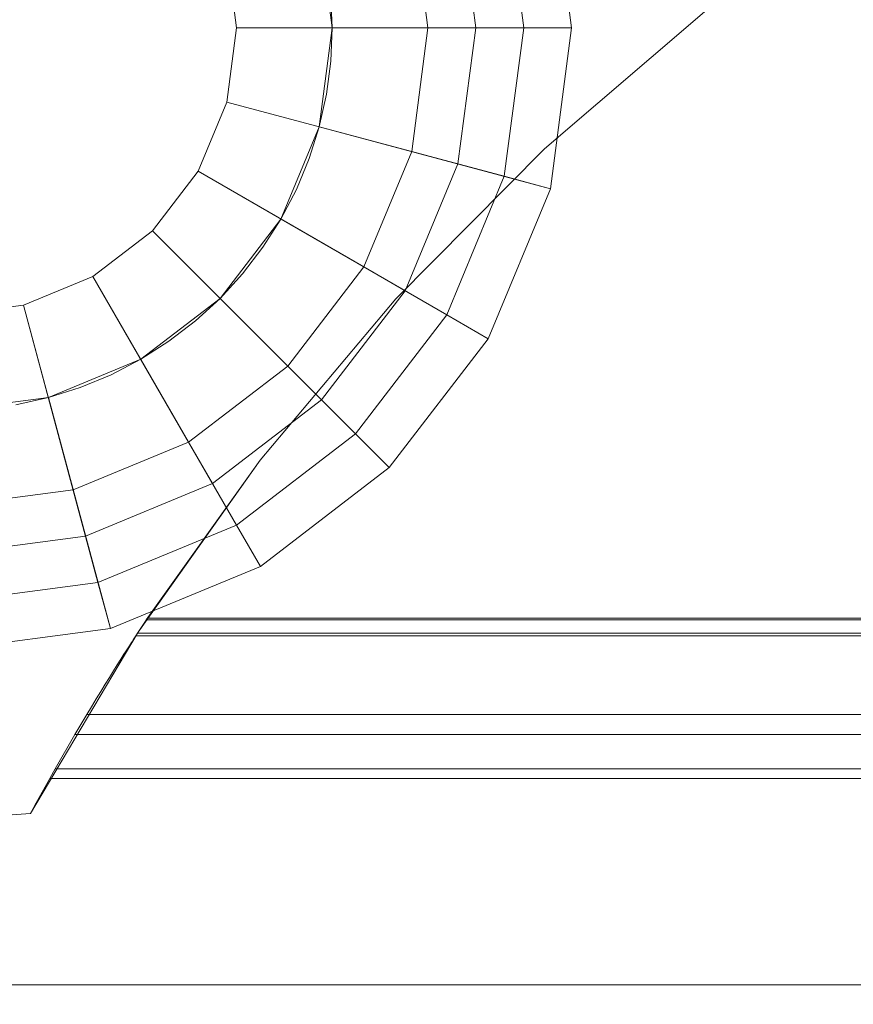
# Model space of a CAD drawing. Header units: inches. Extents: x -412 to -304, y -62 to 18.
# Tile 287 of 656: x -359.756 to -359.414, y -29.566 to -29.161. Entities that reach past the tile are written whole.
import ezdxf

# ---------------------------------------------------------------- set-up
doc = ezdxf.new("R2010")
doc.units = ezdxf.units.IN
doc.header["$LTSCALE"] = 32
doc.header["$MEASUREMENT"] = 0
doc.linetypes.add('Dash Style-1', pattern=[0.083328, 0.041656, -0.041672])
for name, color, linetype, lineweight in [('Black', 7, 'Continuous', 18), ('DashLineFill', 7, 'Dash Style-1', 13), ('Drawing', 7, 'Continuous', 18), ('Metal_HtAdjMech', 7, 'Continuous', 18), ('None', 7, 'Continuous', 18), ('SolidLine', 7, 'Continuous', 15), ('Wood_1-H', 7, 'Continuous', 13)]:
    doc.layers.add(name, color=color, linetype=linetype, lineweight=lineweight)

# ---------------------------------------------------------------- blocks, each defined once
blk = doc.blocks.new('Group-20')
at = {"layer": 'Black'}
for points in [[(-34.54794, 16.53613, 28.9791), (34.54794, 16.53613, 28.9791), (34.54794, -16.53613, 28.9791), (-34.54794, -16.53613, 28.9791)], [(-34.54794, 16.53613, 27.70079), (34.54794, 16.53613, 27.70079), (34.54794, -16.53613, 27.70079), (-34.54794, -16.53613, 27.70079)]]:
    blk.add_3dface(points, dxfattribs=at)
at = {"layer": 'Wood_1-H'}
for points in [[(-35.96494, 17.95313, 28.99879), (35.96494, 17.95313, 28.99879), (35.96494, -17.95313, 28.99879), (-35.96494, -17.95313, 28.99879)], [(-35.96494, 17.95313, 28.9791), (35.96494, 17.95313, 28.9791), (35.96494, -17.95313, 28.9791), (-35.96494, -17.95313, 28.9791)]]:
    blk.add_3dface(points, dxfattribs=at)
blk = doc.blocks.new('MpHtAdjTrough-1095 (3D)')
at = {"layer": 'Black'}
for points in [[(-17.3622, -4.05467, -1.5537), (17.3622, -4.05467, -1.5537), (17.3622, 2.5995, -3.97562), (-17.3622, 2.5995, -3.97562)], [(-17.3622, 2.59168, -4.03646), (17.3622, 2.59168, -4.03646), (17.3622, -4.07513, -1.60994), (-17.3622, -4.07513, -1.60994)]]:
    blk.add_3dface(points, dxfattribs=at)
blk = doc.blocks.new('MPHtAdj-PowerUnit (3D)')
at = {"layer": 'Metal_HtAdjMech'}
for points, invisible_edges in [([(-17.48422, 1.77418, -1.57593), (-17.48422, -1.84486, -1.57593), (-17.50736, -1.81215, -1.54844), (-17.50736, 1.74147, -1.54844)], 5), ([(-17.50736, 1.74147, -1.54844), (-17.50736, -1.81215, -1.54844), (-17.52814, -1.78278, -1.51913), (-17.52814, 1.71209, -1.51913)], 5), ([(-17.53761, 1.69871, -1.50386), (-17.52814, 1.71209, -1.51913), (-17.52814, -1.78278, -1.51913)], 10), ([(-17.53761, -1.7694, -1.50386), (-17.54643, -1.75694, -1.4882), (-17.54643, 1.68624, -1.4882), (-17.53761, 1.69871, -1.50386)], 10), ([(-17.53761, 1.69871, -1.50386), (-17.52814, -1.78278, -1.51913), (-17.53761, -1.7694, -1.50386)], 9), ([(-17.55388, 1.6757, -1.47365), (-17.54643, 1.68624, -1.4882), (-17.54643, -1.75694, -1.4882)], 10), ([(-17.56078, 1.66595, -1.45882), (-17.55388, 1.6757, -1.47365), (-17.55388, -1.7464, -1.47365)], 10), ([(-17.55388, 1.6757, -1.47365), (-17.54643, -1.75694, -1.4882), (-17.55388, -1.7464, -1.47365)], 9), ([(-17.56203, 1.66255, -1.45584), (-17.56078, 1.66595, -1.45882), (-17.55388, -1.7464, -1.47365)], 10), ([(-17.575, 1.55613, -1.42233), (-17.56203, 1.66255, -1.45584), (-17.57063, -1.67923, -1.43465)], 11), ([(-17.57063, -1.67923, -1.43465), (-17.56203, 1.66255, -1.45584), (-17.56203, -1.73323, -1.45584)], 11), ([(-17.55388, -1.7464, -1.47365), (-17.56203, -1.73323, -1.45584), (-17.56203, 1.66255, -1.45584)], 11), ([(-17.5851, 1.42799, -1.38784), (-17.575, 1.55613, -1.42233), (-17.5804, -1.67389, -1.40522)], 10), ([(-17.575, 1.55613, -1.42233), (-17.575, -1.67686, -1.42233), (-17.5804, -1.67389, -1.40522)], 9), ([(-17.57063, -1.67923, -1.43465), (-17.575, -1.67686, -1.42233), (-17.575, 1.55613, -1.42233)], 10), ([(-17.5804, -1.67389, -1.40522), (-17.5851, -1.67128, -1.38784), (-17.5851, 1.42799, -1.38784)], 8), ([(-17.58931, 1.37456, -1.36215), (-17.5891, 1.37713, -1.36231), (-17.5891, -1.66902, -1.36231)], 8), ([(-17.5891, -1.66902, -1.36231), (-17.60313, -1.66095, -1.3508), (-17.60313, 1.36135, -1.3508), (-17.58931, 1.37456, -1.36215)], 8), ([(-17.61461, -1.65412, -1.3488), (-17.61461, 1.35037, -1.3488), (-17.61137, 1.35348, -1.34951), (-17.61137, -1.65607, -1.34951)], 1), ([(-17.61779, -1.6522, -1.34781), (-17.61779, 1.34734, -1.34781), (-17.61461, 1.35037, -1.3488), (-17.61461, -1.65412, -1.3488)], 5), ([(-17.62087, -1.65032, -1.34656), (-17.62087, 1.3444, -1.34656), (-17.61779, 1.34734, -1.34781), (-17.61779, -1.6522, -1.34781)], 5), ([(-17.62383, 1.34157, -1.34505), (-17.62087, 1.3444, -1.34656), (-17.62087, -1.65032, -1.34656), (-17.62376, 0.16073, -1.34509)], 14), ([(-17.62665, 0.15894, -1.3433), (-17.62665, -1.64676, -1.3433), (-17.62932, -1.6451, -1.34131), (-17.62932, 0.15728, -1.34131)], 5), ([(-17.62383, 0.16069, -1.34505), (-17.62383, -1.6485, -1.34505), (-17.62665, -1.64676, -1.3433), (-17.62665, 0.15894, -1.3433)], 5), ([(-17.62376, 0.16073, -1.34509), (-17.62087, -1.65032, -1.34656), (-17.62383, -1.6485, -1.34505)], 9), ([(-17.62383, -1.6485, -1.34505), (-17.62383, 0.16069, -1.34505), (-17.62376, 0.16073, -1.34509)], 9), ([(-17.6341, 0.15428, -1.3367), (-17.6341, -1.64209, -1.3367), (-17.63617, -1.64077, -1.33411), (-17.63617, 0.15296, -1.33411)], 5), ([(-17.63181, 0.15572, -1.33911), (-17.63181, -1.64354, -1.33911), (-17.6341, -1.64209, -1.3367), (-17.6341, 0.15428, -1.3367)], 5), ([(-17.62932, 0.15728, -1.34131), (-17.62932, -1.6451, -1.34131), (-17.63181, -1.64354, -1.33911), (-17.63181, 0.15572, -1.33911)], 5), ([(-17.64157, 0.14951, -1.32385), (-17.64099, 0.14988, -1.3254), (-17.64099, -1.63769, -1.3254)], 10), ([(-17.64034, -1.63811, -1.32694), (-17.64099, 0.14988, -1.3254), (-17.64034, 0.1503, -1.32694)], 9), ([(-17.64034, -1.63811, -1.32694), (-17.64099, -1.63769, -1.3254), (-17.64099, 0.14988, -1.3254)], 10), ([(-17.64034, 0.1503, -1.32694), (-17.63963, 0.15075, -1.32844), (-17.63963, -1.63856, -1.32844)], 10), ([(-17.64034, 0.1503, -1.32694), (-17.63963, -1.63856, -1.32844), (-17.64034, -1.63811, -1.32694)], 9), ([(-17.63886, -1.63906, -1.32991), (-17.63963, 0.15075, -1.32844), (-17.63886, 0.15125, -1.32991)], 9), ([(-17.63886, -1.63906, -1.32991), (-17.63963, -1.63856, -1.32844), (-17.63963, 0.15075, -1.32844)], 10), ([(-17.63886, 0.15125, -1.32991), (-17.63802, 0.15178, -1.33135), (-17.63802, -1.63959, -1.33135)], 10), ([(-17.63886, 0.15125, -1.32991), (-17.63802, -1.63959, -1.33135), (-17.63886, -1.63906, -1.32991)], 9), ([(-17.63712, -1.64017, -1.33275), (-17.63802, 0.15178, -1.33135), (-17.63713, 0.15235, -1.33275)], 9), ([(-17.63712, -1.64017, -1.33275), (-17.63802, -1.63959, -1.33135), (-17.63802, 0.15178, -1.33135)], 10), ([(-17.63713, 0.15235, -1.33275), (-17.63617, 0.15296, -1.33411), (-17.63617, -1.64077, -1.33411)], 10), ([(-17.63713, 0.15235, -1.33275), (-17.63617, -1.64077, -1.33411), (-17.63712, -1.64017, -1.33275)], 9), ([(-17.64523, -1.63495, -1.20866), (-17.65101, -1.63116, -1.20866), (-17.65101, 0.14335, -1.20866), (-17.64479, 0.14742, -1.20866)], 8), ([(-17.64479, 0.14742, -1.20866), (-17.64479, -1.63523, -1.20866), (-17.64523, -1.63495, -1.20866)], 8), ([(-17.64363, -1.63599, -1.31412), (-17.64373, 0.14811, -1.31245), (-17.64363, 0.14818, -1.31412)], 9), ([(-17.64363, -1.63599, -1.31412), (-17.64373, -1.63593, -1.31245), (-17.64373, 0.14811, -1.31245)], 8), ([(-17.64363, 0.14818, -1.31412), (-17.64346, 0.14829, -1.31577), (-17.64346, -1.6361, -1.31577)], 10), ([(-17.64363, 0.14818, -1.31412), (-17.64346, -1.6361, -1.31577), (-17.64363, -1.63599, -1.31412)], 9), ([(-17.64322, -1.63625, -1.31741), (-17.64346, 0.14829, -1.31577), (-17.64322, 0.14844, -1.31742)], 9), ([(-17.64322, -1.63625, -1.31741), (-17.64346, -1.6361, -1.31577), (-17.64346, 0.14829, -1.31577)], 10), ([(-17.64322, 0.14844, -1.31742), (-17.64291, 0.14864, -1.31905), (-17.64291, -1.63645, -1.31905)], 10), ([(-17.64322, 0.14844, -1.31742), (-17.64291, -1.63645, -1.31905), (-17.64322, -1.63625, -1.31741)], 9), ([(-17.64253, -1.6367, -1.32067), (-17.64291, 0.14864, -1.31905), (-17.64253, 0.14888, -1.32066)], 9), ([(-17.64253, -1.6367, -1.32067), (-17.64291, -1.63645, -1.31905), (-17.64291, 0.14864, -1.31905)], 10), ([(-17.64253, 0.14888, -1.32066), (-17.64209, 0.14917, -1.32226), (-17.64209, -1.63699, -1.32226)], 10), ([(-17.64253, 0.14888, -1.32066), (-17.64209, -1.63699, -1.32226), (-17.64253, -1.6367, -1.32067)], 9), ([(-17.64157, -1.63732, -1.32385), (-17.64209, 0.14917, -1.32226), (-17.64157, 0.14951, -1.32385)], 9), ([(-17.64157, -1.63732, -1.32385), (-17.64209, -1.63699, -1.32226), (-17.64209, 0.14917, -1.32226)], 10), ([(-17.64157, 0.14951, -1.32385), (-17.64099, -1.63769, -1.3254), (-17.64157, -1.63732, -1.32385)], 9), ([(-17.65036, 0.14378, -0.38873), (-17.65036, -1.6316, -0.38873), (-17.80071, -0.88152, -0.36987), (-17.80071, -0.60593, -0.36987)], 10), ([(-8.13958, -0.22419, -0.15748), (-17.95135, -1.33174, -0.15748), (-17.90046, -1.402, -0.15748), (-17.84401, -1.46787, -0.15748)], 9), ([(-8.13958, -0.22419, -0.15748), (-17.84401, -1.46787, -0.15748), (-17.78237, -1.52892, -0.15748), (-17.71597, -1.58474, -0.15748)], 9), ([(-17.71597, -1.58474, -0.15748), (-17.64523, -1.63495, -0.15748), (-8.13958, -0.22419, -0.15748)], 10), ([(-17.64523, -1.63495, -0.15748), (-17.57063, -1.67923, -0.15748), (-8.13958, -0.22419, -0.15748)], 10), ([(-8.18665, -1.46268, -0.15748), (-8.13538, -1.41691, -0.15748), (-8.13958, -0.22419, -0.15748), (-17.57063, -1.67923, -0.15748)], 12), ([(-17.65036, -1.6316, -0.38873), (-17.81496, -0.93467, -0.36809), (-17.80071, -0.88152, -0.36987)], 9), ([(-17.85386, -0.97358, -0.3632), (-17.81496, -0.93467, -0.36809), (-17.65036, -1.6316, -0.38873)], 10), ([(-17.84401, -1.46787, -0.36444), (-17.90046, -1.402, -0.35736), (-17.90701, -0.98782, -0.35654), (-17.85386, -0.97358, -0.3632)], 10), ([(-17.85386, -0.97358, -0.3632), (-17.78237, -1.52892, -0.37217), (-17.84401, -1.46787, -0.36444)], 9), ([(-17.85386, -0.97358, -0.3632), (-17.71597, -1.58474, -0.3805), (-17.78237, -1.52892, -0.37217)], 9), ([(-17.85386, -0.97358, -0.3632), (-17.65036, -1.6316, -0.38873), (-17.71597, -1.58474, -0.3805)], 9), ([(-17.84401, -1.46787, -0.36444), (-17.84401, -1.46787, -0.15748), (-17.90046, -1.402, -0.15748), (-17.90046, -1.402, -0.35736)], 5), ([(-8.18665, -1.46268, -0.15748), (-17.57063, -1.67923, -0.15748), (-17.56788, -1.71726, -0.15748), (-17.56078, -1.73666, -0.15748)], 9), ([(-8.21386, -1.73658, -0.15748), (-8.20681, -1.71726, -0.15748), (-8.18665, -1.46268, -0.15748), (-17.56078, -1.73666, -0.15748)], 12), ([(-17.78237, -1.52892, -0.37217), (-17.78237, -1.52892, -0.15748), (-17.84401, -1.46787, -0.15748), (-17.84401, -1.46787, -0.36444)], 5), ([(-17.71597, -1.58474, -0.3805), (-17.71597, -1.58474, -0.15748), (-17.78237, -1.52892, -0.15748), (-17.78237, -1.52892, -0.37217)], 5), ([(-17.64523, -1.63495, -0.15748), (-17.71597, -1.58474, -0.15748), (-17.71597, -1.58474, -0.3805)], 10), ([(-17.71597, -1.58474, -0.3805), (-17.65036, -1.6316, -0.38873), (-17.64523, -1.63495, -0.15748)], 10), ([(-17.65036, -1.6316, -0.38873), (-17.65101, -1.63116, -1.20866), (-17.64523, -1.63495, -1.20866), (-17.64523, -1.63495, -0.15748)], 12), ([(-17.64523, -1.63495, -0.15748), (-17.64523, -1.63495, -1.20866), (-17.64479, -1.63523, -1.20866)], 9), ([(-17.64479, -1.63523, -1.20866), (-17.57063, -1.67923, -0.15748), (-17.64523, -1.63495, -0.15748)], 9), ([(-17.57063, -1.67923, -0.15748), (-17.64479, -1.63523, -1.20866), (-17.64373, -1.63593, -1.31245), (-17.64363, -1.63599, -1.31412)], 9), ([(-17.64363, -1.63599, -1.31412), (-17.64346, -1.6361, -1.31577), (-17.57063, -1.67923, -0.15748)], 10), ([(-17.64346, -1.6361, -1.31577), (-17.64322, -1.63625, -1.31741), (-17.57063, -1.67923, -0.15748)], 10), ([(-17.64322, -1.63625, -1.31741), (-17.64291, -1.63645, -1.31905), (-17.57063, -1.67923, -0.15748)], 10), ([(-17.64291, -1.63645, -1.31905), (-17.64253, -1.6367, -1.32067), (-17.57063, -1.67923, -0.15748)], 10), ([(-17.64253, -1.6367, -1.32067), (-17.64209, -1.63699, -1.32226), (-17.57063, -1.67923, -0.15748)], 10), ([(-17.64209, -1.63699, -1.32226), (-17.64157, -1.63732, -1.32385), (-17.57063, -1.67923, -0.15748)], 10), ([(-17.64157, -1.63732, -1.32385), (-17.64099, -1.63769, -1.3254), (-17.57063, -1.67923, -0.15748)], 10), ([(-17.64099, -1.63769, -1.3254), (-17.64034, -1.63811, -1.32694), (-17.57063, -1.67923, -0.15748)], 10), ([(-17.64034, -1.63811, -1.32694), (-17.63963, -1.63856, -1.32844), (-17.57063, -1.67923, -0.15748)], 10), ([(-17.63963, -1.63856, -1.32844), (-17.63886, -1.63906, -1.32991), (-17.57063, -1.67923, -0.15748)], 10), ([(-17.63886, -1.63906, -1.32991), (-17.63802, -1.63959, -1.33135), (-17.57063, -1.67923, -0.15748)], 10), ([(-17.63802, -1.63959, -1.33135), (-17.63712, -1.64017, -1.33275), (-17.57063, -1.67923, -0.15748)], 10), ([(-17.57063, -1.67923, -0.15748), (-17.63712, -1.64017, -1.33275), (-17.63617, -1.64077, -1.33411)], 9), ([(-17.57063, -1.67923, -0.15748), (-17.63617, -1.64077, -1.33411), (-17.6341, -1.64209, -1.3367), (-17.63181, -1.64354, -1.33911)], 9), ([(-17.63181, -1.64354, -1.33911), (-17.62932, -1.6451, -1.34131), (-17.57063, -1.67923, -0.15748)], 10), ([(-17.62932, -1.6451, -1.34131), (-17.62665, -1.64676, -1.3433), (-17.57063, -1.67923, -0.15748)], 10), ([(-17.62665, -1.64676, -1.3433), (-17.62383, -1.6485, -1.34505), (-17.57063, -1.67923, -0.15748)], 10), ([(-17.62383, -1.6485, -1.34505), (-17.62087, -1.65032, -1.34656), (-17.57063, -1.67923, -0.15748)], 10), ([(-17.62087, -1.65032, -1.34656), (-17.61779, -1.6522, -1.34781), (-17.57063, -1.67923, -0.15748)], 10), ([(-17.61779, -1.6522, -1.34781), (-17.61461, -1.65412, -1.3488), (-17.57063, -1.67923, -0.15748)], 10), ([(-17.61461, -1.65412, -1.3488), (-17.61137, -1.65607, -1.34951), (-17.57063, -1.67923, -0.15748)], 10), ([(-17.61137, -1.65607, -1.34951), (-17.60313, -1.66095, -1.3508), (-17.57063, -1.67923, -0.15748)], 10), ([(-17.60313, -1.66095, -1.3508), (-17.5891, -1.66902, -1.36231), (-17.57063, -1.67923, -0.15748)], 10), ([(-17.57063, -1.67923, -0.15748), (-17.5891, -1.66902, -1.36231), (-17.5851, -1.67128, -1.38784)], 9), ([(-17.5851, -1.67128, -1.38784), (-17.5804, -1.67389, -1.40522), (-17.57063, -1.67923, -0.15748)], 10), ([(-17.5804, -1.67389, -1.40522), (-17.575, -1.67686, -1.42233), (-17.57063, -1.67923, -0.15748)], 10), ([(-17.575, -1.67686, -1.42233), (-17.57063, -1.67923, -1.43465), (-17.57063, -1.67923, -0.15748)], 8), ([(-17.56203, -1.73323, -1.45584), (-17.56788, -1.71726, -1.44183), (-17.57063, -1.67923, -1.43465)], 8)]:
    blk.add_3dface(points, dxfattribs=dict(at, invisible_edges=invisible_edges))
for points in [[(-17.5891, 1.37713, -1.36231), (-17.5851, 1.42799, -1.38784), (-17.5851, -1.67128, -1.38784), (-17.5891, -1.66902, -1.36231)], [(-17.61137, 1.35348, -1.34951), (-17.60313, 1.36135, -1.3508), (-17.60313, -1.66095, -1.3508), (-17.61137, -1.65607, -1.34951)], [(-17.64373, -1.63593, -1.31245), (-17.64479, -1.63523, -1.20866), (-17.64479, 0.14742, -1.20866), (-17.64373, 0.14811, -1.31245)], [(-17.65101, -1.63116, -1.20866), (-17.65036, -1.6316, -0.38873), (-17.65036, 0.14378, -0.38873), (-17.65101, 0.14335, -1.20866)], [(-17.56788, -1.71726, -1.44183), (-17.56788, -1.71726, -0.15748), (-17.57063, -1.67923, -0.15748), (-17.57063, -1.67923, -1.43465)]]:
    blk.add_3dface(points, dxfattribs=at)
blk = doc.blocks.new('TEK04-FrameB (3D)')
at = {"layer": 'Black'}
for points in [[(19.10321, -0.95206, 11.61417), (19.09449, -0.88583, 11.61417), (19.19291, -0.88583, 11.61417), (19.19828, -0.92659, 11.61417)], [(19.10321, -0.95206, 11.67323), (19.09449, -0.88583, 11.67323), (19.09449, -0.88583, 11.61417), (19.10321, -0.95206, 11.61417)], [(19.12222, -0.94697, 11.69291), (19.11417, -0.88583, 11.69291), (19.09449, -0.88583, 11.67323), (19.10321, -0.95206, 11.67323)], [(19.23631, -0.9164, 11.69291), (19.23228, -0.88583, 11.69291), (19.11417, -0.88583, 11.69291), (19.12222, -0.94697, 11.69291)], [(19.14124, -0.94187, 11.47638), (19.13386, -0.88583, 11.47638), (19.15354, -0.88583, 11.45669), (19.16025, -0.93678, 11.45669)], [(19.14124, -0.94187, 11.53543), (19.13386, -0.88583, 11.53543), (19.13386, -0.88583, 11.47638), (19.14124, -0.94187, 11.47638)], [(19.19828, -0.92659, 11.53543), (19.19291, -0.88583, 11.53543), (19.13386, -0.88583, 11.53543), (19.14124, -0.94187, 11.53543)], [(19.16025, -0.93678, 11.45669), (19.15354, -0.88583, 11.45669), (19.23228, -0.88583, 11.45669), (19.23631, -0.9164, 11.45669)], [(19.19828, -0.92659, 11.61417), (19.19291, -0.88583, 11.61417), (19.19291, -0.88583, 11.53543), (19.19828, -0.92659, 11.53543)], [(19.23631, -0.9164, 11.45669), (19.23228, -0.88583, 11.45669), (19.23228, -0.88583, 11.69291), (19.23631, -0.9164, 11.69291)], [(19.24811, -0.94488, 11.69291), (19.23631, -0.9164, 11.69291), (19.12222, -0.94697, 11.69291), (19.14582, -1.00394, 11.69291)], [(19.17992, -0.98425, 11.45669), (19.16025, -0.93678, 11.45669), (19.23631, -0.9164, 11.45669), (19.24811, -0.94488, 11.45669)], [(19.24811, -0.94488, 11.45669), (19.23631, -0.9164, 11.45669), (19.23631, -0.9164, 11.69291), (19.24811, -0.94488, 11.69291)], [(19.12877, -1.01378, 11.61417), (19.10321, -0.95206, 11.61417), (19.19828, -0.92659, 11.61417), (19.21401, -0.96457, 11.61417)], [(19.21401, -0.96457, 11.53543), (19.19828, -0.92659, 11.53543), (19.14124, -0.94187, 11.53543), (19.16287, -0.99409, 11.53543)], [(19.21401, -0.96457, 11.61417), (19.19828, -0.92659, 11.61417), (19.19828, -0.92659, 11.53543), (19.21401, -0.96457, 11.53543)], [(19.16287, -0.99409, 11.47638), (19.14124, -0.94187, 11.47638), (19.16025, -0.93678, 11.45669), (19.17992, -0.98425, 11.45669)], [(19.16287, -0.99409, 11.53543), (19.14124, -0.94187, 11.53543), (19.14124, -0.94187, 11.47638), (19.16287, -0.99409, 11.47638)], [(19.14582, -1.00394, 11.69291), (19.12222, -0.94697, 11.69291), (19.10321, -0.95206, 11.67323), (19.12877, -1.01378, 11.67323)], [(19.26688, -0.96934, 11.69291), (19.24811, -0.94488, 11.69291), (19.14582, -1.00394, 11.69291), (19.18336, -1.05286, 11.69291)], [(19.2112, -1.02502, 11.45669), (19.17992, -0.98425, 11.45669), (19.24811, -0.94488, 11.45669), (19.26688, -0.96934, 11.45669)], [(19.26688, -0.96934, 11.45669), (19.24811, -0.94488, 11.45669), (19.24811, -0.94488, 11.69291), (19.26688, -0.96934, 11.69291)], [(19.12877, -1.01378, 11.67323), (19.10321, -0.95206, 11.67323), (19.10321, -0.95206, 11.61417), (19.12877, -1.01378, 11.61417)], [(19.16944, -1.06678, 11.61417), (19.12877, -1.01378, 11.61417), (19.21401, -0.96457, 11.61417), (19.23904, -0.99718, 11.61417)], [(19.23904, -0.99718, 11.53543), (19.21401, -0.96457, 11.53543), (19.16287, -0.99409, 11.53543), (19.19728, -1.03894, 11.53543)], [(19.23904, -0.99718, 11.61417), (19.21401, -0.96457, 11.61417), (19.21401, -0.96457, 11.53543), (19.23904, -0.99718, 11.53543)], [(19.29134, -0.98811, 11.69291), (19.26688, -0.96934, 11.69291), (19.18336, -1.05286, 11.69291), (19.23228, -1.0904, 11.69291)], [(19.25197, -1.0563, 11.45669), (19.2112, -1.02502, 11.45669), (19.26688, -0.96934, 11.45669), (19.29134, -0.98811, 11.45669)], [(19.29134, -0.98811, 11.45669), (19.26688, -0.96934, 11.45669), (19.26688, -0.96934, 11.69291), (19.29134, -0.98811, 11.69291)], [(19.19728, -1.03894, 11.47638), (19.16287, -0.99409, 11.47638), (19.17992, -0.98425, 11.45669), (19.2112, -1.02502, 11.45669)], [(19.31982, -0.99991, 11.69291), (19.29134, -0.98811, 11.69291), (19.23228, -1.0904, 11.69291), (19.28926, -1.114, 11.69291)], [(19.29945, -1.07597, 11.45669), (19.25197, -1.0563, 11.45669), (19.29134, -0.98811, 11.45669), (19.31982, -0.99991, 11.45669)], [(19.31982, -0.99991, 11.45669), (19.29134, -0.98811, 11.45669), (19.29134, -0.98811, 11.69291), (19.31982, -0.99991, 11.69291)], [(19.19728, -1.03894, 11.53543), (19.16287, -0.99409, 11.53543), (19.16287, -0.99409, 11.47638), (19.19728, -1.03894, 11.47638)], [(19.22244, -1.10745, 11.61417), (19.16944, -1.06678, 11.61417), (19.23904, -0.99718, 11.61417), (19.27165, -1.02221, 11.61417)], [(19.27165, -1.02221, 11.53543), (19.23904, -0.99718, 11.53543), (19.19728, -1.03894, 11.53543), (19.24213, -1.07335, 11.53543)], [(19.27165, -1.02221, 11.61417), (19.23904, -0.99718, 11.61417), (19.23904, -0.99718, 11.53543), (19.27165, -1.02221, 11.53543)], [(19.35039, -1.00394, 11.69291), (19.31982, -0.99991, 11.69291), (19.28926, -1.114, 11.69291), (19.35039, -1.12205, 11.69291)], [(19.35039, -1.08268, 11.45669), (19.29945, -1.07597, 11.45669), (19.31982, -0.99991, 11.45669), (19.35039, -1.00394, 11.45669)], [(19.35039, -1.00394, 11.45669), (19.31982, -0.99991, 11.45669), (19.31982, -0.99991, 11.69291), (19.35039, -1.00394, 11.69291)], [(19.40134, -1.07597, 11.45669), (19.35039, -1.08268, 11.45669), (19.35039, -1.00394, 11.45669), (19.38096, -0.99991, 11.45669)], [(19.38096, -0.99991, 11.69291), (19.35039, -1.00394, 11.69291), (19.35039, -1.12205, 11.69291), (19.41153, -1.114, 11.69291)], [(19.38096, -0.99991, 11.45669), (19.35039, -1.00394, 11.45669), (19.35039, -1.00394, 11.69291), (19.38096, -0.99991, 11.69291)], [(19.18336, -1.05286, 11.69291), (19.14582, -1.00394, 11.69291), (19.12877, -1.01378, 11.67323), (19.16944, -1.06678, 11.67323)], [(19.16944, -1.06678, 11.67323), (19.12877, -1.01378, 11.67323), (19.12877, -1.01378, 11.61417), (19.16944, -1.06678, 11.61417)], [(19.28416, -1.13301, 11.61417), (19.22244, -1.10745, 11.61417), (19.27165, -1.02221, 11.61417), (19.30963, -1.03794, 11.61417)], [(19.30963, -1.03794, 11.53543), (19.27165, -1.02221, 11.53543), (19.24213, -1.07335, 11.53543), (19.29435, -1.09498, 11.53543)], [(19.30963, -1.03794, 11.61417), (19.27165, -1.02221, 11.61417), (19.27165, -1.02221, 11.53543), (19.30963, -1.03794, 11.53543)], [(19.24213, -1.07335, 11.47638), (19.19728, -1.03894, 11.47638), (19.2112, -1.02502, 11.45669), (19.25197, -1.0563, 11.45669)], [(19.24213, -1.07335, 11.53543), (19.19728, -1.03894, 11.53543), (19.19728, -1.03894, 11.47638), (19.24213, -1.07335, 11.47638)], [(19.35039, -1.14173, 11.61417), (19.28416, -1.13301, 11.61417), (19.30963, -1.03794, 11.61417), (19.35039, -1.04331, 11.61417)], [(19.35039, -1.04331, 11.53543), (19.30963, -1.03794, 11.53543), (19.29435, -1.09498, 11.53543), (19.35039, -1.10236, 11.53543)], [(19.35039, -1.04331, 11.61417), (19.30963, -1.03794, 11.61417), (19.30963, -1.03794, 11.53543), (19.35039, -1.04331, 11.53543)], [(19.39115, -1.03794, 11.53543), (19.35039, -1.04331, 11.53543), (19.35039, -1.10236, 11.53543), (19.40644, -1.09498, 11.53543)], [(19.39115, -1.03794, 11.61417), (19.35039, -1.04331, 11.61417), (19.35039, -1.04331, 11.53543), (19.39115, -1.03794, 11.53543)], [(19.41663, -1.13301, 11.61417), (19.35039, -1.14173, 11.61417), (19.35039, -1.04331, 11.61417), (19.39115, -1.03794, 11.61417)], [(19.23228, -1.0904, 11.69291), (19.18336, -1.05286, 11.69291), (19.16944, -1.06678, 11.67323), (19.22244, -1.10745, 11.67323)], [(19.29435, -1.09498, 11.47638), (19.24213, -1.07335, 11.47638), (19.25197, -1.0563, 11.45669), (19.29945, -1.07597, 11.45669)], [(19.22244, -1.10745, 11.67323), (19.16944, -1.06678, 11.67323), (19.16944, -1.06678, 11.61417), (19.22244, -1.10745, 11.61417)], [(19.29435, -1.09498, 11.53543), (19.24213, -1.07335, 11.53543), (19.24213, -1.07335, 11.47638), (19.29435, -1.09498, 11.47638)], [(19.35039, -1.10236, 11.47638), (19.29435, -1.09498, 11.47638), (19.29945, -1.07597, 11.45669), (19.35039, -1.08268, 11.45669)], [(19.40644, -1.09498, 11.47638), (19.35039, -1.10236, 11.47638), (19.35039, -1.08268, 11.45669), (19.40134, -1.07597, 11.45669)], [(19.28926, -1.114, 11.69291), (19.23228, -1.0904, 11.69291), (19.22244, -1.10745, 11.67323), (19.28416, -1.13301, 11.67323)], [(19.35039, -1.10236, 11.53543), (19.29435, -1.09498, 11.53543), (19.29435, -1.09498, 11.47638), (19.35039, -1.10236, 11.47638)], [(19.40644, -1.09498, 11.53543), (19.35039, -1.10236, 11.53543), (19.35039, -1.10236, 11.47638), (19.40644, -1.09498, 11.47638)], [(19.28416, -1.13301, 11.67323), (19.22244, -1.10745, 11.67323), (19.22244, -1.10745, 11.61417), (19.28416, -1.13301, 11.61417)], [(19.35039, -1.12205, 11.69291), (19.28926, -1.114, 11.69291), (19.28416, -1.13301, 11.67323), (19.35039, -1.14173, 11.67323)], [(19.41153, -1.114, 11.69291), (19.35039, -1.12205, 11.69291), (19.35039, -1.14173, 11.67323), (19.41663, -1.13301, 11.67323)], [(19.35039, -1.14173, 11.67323), (19.28416, -1.13301, 11.67323), (19.28416, -1.13301, 11.61417), (19.35039, -1.14173, 11.61417)], [(19.41663, -1.13301, 11.67323), (19.35039, -1.14173, 11.67323), (19.35039, -1.14173, 11.61417), (19.41663, -1.13301, 11.61417)]]:
    blk.add_3dface(points, dxfattribs=at)
at = {"layer": 'Metal_HtAdjMech'}
for points, invisible_edges in [([(18.95669, -0.37402, 11.61417), (19.20241, -0.93969, 11.61417), (19.19828, -0.92659, 11.61417)], 9), ([(19.19828, -0.92659, 11.61417), (19.19531, -0.91317, 11.61417), (18.95669, -0.37402, 11.61417)], 10), ([(18.95669, -0.37402, 11.61417), (19.2822, -1.81102, 11.61417), (19.20767, -0.95238, 11.61417), (19.20241, -0.93969, 11.61417)], 11), ([(18.95669, -0.37402, 11.61417), (19.2764, -1.82346, 11.61417), (19.27903, -1.81712, 11.61417)], 9), ([(18.95669, -0.37402, 11.61417), (18.95669, -2.26378, 11.61417), (19.27285, -1.83672, 11.61417), (19.27434, -1.83001, 11.61417)], 10), ([(19.27434, -1.83001, 11.61417), (19.2764, -1.82346, 11.61417), (18.95669, -0.37402, 11.61417)], 10), ([(19.27903, -1.81712, 11.61417), (19.2822, -1.81102, 11.61417), (18.95669, -0.37402, 11.61417)], 10), ([(18.95669, -2.26378, 11.53543), (18.95669, -2.26378, 11.61417), (18.95669, -0.37402, 11.61417), (18.95669, -0.38431, 11.61372)], 8), ([(18.95669, -0.38431, 11.61372), (18.95669, -0.39453, 11.61238), (18.95669, -2.26378, 11.53543)], 10), ([(18.95669, -0.39453, 11.61238), (18.95669, -0.40458, 11.61015), (18.95669, -2.26378, 11.53543)], 10), ([(18.95669, -0.40458, 11.61015), (18.95669, -0.41441, 11.60705), (18.95669, -2.26378, 11.53543)], 10), ([(18.95669, -2.26378, 11.53543), (18.95669, -0.41441, 11.60705), (18.95669, -0.42393, 11.60311)], 9), ([(18.95669, -0.42393, 11.60311), (18.95669, -0.57085, 11.53543), (18.95669, -2.26378, 11.53543)], 9), ([(18.95669, -0.57085, 11.53543), (19.19531, -0.91317, 11.53543), (19.19828, -0.92659, 11.53543)], 9), ([(19.19828, -0.92659, 11.53543), (19.20241, -0.93969, 11.53543), (19.2822, -1.81102, 11.53543), (18.95669, -0.57085, 11.53543)], 14), ([(18.95669, -2.26378, 11.53543), (18.95669, -0.57085, 11.53543), (19.2764, -1.82346, 11.53543), (19.27434, -1.83001, 11.53543)], 10), ([(18.95669, -0.57085, 11.53543), (19.2822, -1.81102, 11.53543), (19.27903, -1.81712, 11.53543)], 9), ([(19.27903, -1.81712, 11.53543), (19.2764, -1.82346, 11.53543), (18.95669, -0.57085, 11.53543)], 10), ([(19.19531, -0.91317, 11.53543), (19.19531, -0.91317, 11.61417), (19.19828, -0.92659, 11.61417), (19.19828, -0.92659, 11.53543)], 5), ([(19.19828, -0.92659, 11.53543), (19.19828, -0.92659, 11.61417), (19.20241, -0.93969, 11.61417), (19.20241, -0.93969, 11.53543)], 5), ([(19.20241, -0.93969, 11.53543), (19.20241, -0.93969, 11.61417), (19.20767, -0.95238, 11.61417), (19.20767, -0.95238, 11.53543)], 5), ([(19.20241, -0.93969, 11.53543), (19.20767, -0.95238, 11.53543), (19.2822, -1.81102, 11.53543)], 10), ([(19.21401, -0.96457, 11.61417), (19.20767, -0.95238, 11.61417), (19.2822, -1.81102, 11.61417)], 10), ([(19.20767, -0.95238, 11.53543), (19.20767, -0.95238, 11.61417), (19.21401, -0.96457, 11.61417), (19.21401, -0.96457, 11.53543)], 5), ([(19.2822, -1.81102, 11.53543), (19.20767, -0.95238, 11.53543), (19.21401, -0.96457, 11.53543)], 9), ([(19.2822, -1.81102, 11.61417), (19.22139, -0.97615, 11.61417), (19.21401, -0.96457, 11.61417)], 9), ([(19.21401, -0.96457, 11.53543), (19.21401, -0.96457, 11.61417), (19.22139, -0.97615, 11.61417), (19.22139, -0.97615, 11.53543)], 5), ([(19.21401, -0.96457, 11.53543), (19.22139, -0.97615, 11.53543), (19.2822, -1.81102, 11.53543)], 10), ([(19.22139, -0.97615, 11.61417), (19.29978, -1.79008, 11.61417), (19.30523, -1.78589, 11.61417)], 9), ([(19.22139, -0.97615, 11.61417), (19.29008, -1.79978, 11.61417), (19.29472, -1.79472, 11.61417)], 9), ([(19.22139, -0.97615, 11.61417), (19.2822, -1.81102, 11.61417), (19.28589, -1.80523, 11.61417)], 9), ([(19.30523, -1.78589, 11.61417), (19.31102, -1.7822, 11.61417), (19.22139, -0.97615, 11.61417)], 10), ([(19.28589, -1.80523, 11.61417), (19.29008, -1.79978, 11.61417), (19.22139, -0.97615, 11.61417)], 10), ([(19.29472, -1.79472, 11.61417), (19.29978, -1.79008, 11.61417), (19.22139, -0.97615, 11.61417)], 10), ([(19.22976, -0.98705, 11.61417), (19.22139, -0.97615, 11.61417), (19.31102, -1.7822, 11.61417)], 10), ([(19.22139, -0.97615, 11.53543), (19.22139, -0.97615, 11.61417), (19.22976, -0.98705, 11.61417), (19.22976, -0.98705, 11.53543)], 5), ([(19.31102, -1.7822, 11.53543), (19.22139, -0.97615, 11.53543), (19.22976, -0.98705, 11.53543)], 9), ([(19.22139, -0.97615, 11.53543), (19.29008, -1.79978, 11.53543), (19.28589, -1.80523, 11.53543)], 9), ([(19.22139, -0.97615, 11.53543), (19.29978, -1.79008, 11.53543), (19.29472, -1.79472, 11.53543)], 9), ([(19.22139, -0.97615, 11.53543), (19.31102, -1.7822, 11.53543), (19.30523, -1.78589, 11.53543)], 9), ([(19.29472, -1.79472, 11.53543), (19.29008, -1.79978, 11.53543), (19.22139, -0.97615, 11.53543)], 10), ([(19.30523, -1.78589, 11.53543), (19.29978, -1.79008, 11.53543), (19.22139, -0.97615, 11.53543)], 10), ([(19.28589, -1.80523, 11.53543), (19.2822, -1.81102, 11.53543), (19.22139, -0.97615, 11.53543)], 10), ([(19.31102, -1.7822, 11.61417), (19.23904, -0.99718, 11.61417), (19.22976, -0.98705, 11.61417)], 9), ([(19.22976, -0.98705, 11.53543), (19.22976, -0.98705, 11.61417), (19.23904, -0.99718, 11.61417), (19.23904, -0.99718, 11.53543)], 5), ([(19.22976, -0.98705, 11.53543), (19.23904, -0.99718, 11.53543), (19.31102, -1.7822, 11.53543)], 10), ([(19.23904, -0.99718, 11.61417), (19.31712, -1.77903, 11.61417), (19.32346, -1.7764, 11.61417)], 9), ([(19.23904, -0.99718, 11.61417), (19.31102, -1.7822, 11.61417), (19.31712, -1.77903, 11.61417)], 9), ([(19.32346, -1.7764, 11.61417), (19.33001, -1.77434, 11.61417), (19.23904, -0.99718, 11.61417)], 10), ([(19.24917, -1.00646, 11.61417), (19.23904, -0.99718, 11.61417), (19.33001, -1.77434, 11.61417)], 10), ([(19.23904, -0.99718, 11.53543), (19.23904, -0.99718, 11.61417), (19.24917, -1.00646, 11.61417), (19.24917, -1.00646, 11.53543)], 5), ([(19.23904, -0.99718, 11.53543), (19.33001, -1.77434, 11.53543), (19.32346, -1.7764, 11.53543)], 9), ([(19.33001, -1.77434, 11.53543), (19.23904, -0.99718, 11.53543), (19.24917, -1.00646, 11.53543)], 9), ([(19.32346, -1.7764, 11.53543), (19.31712, -1.77903, 11.53543), (19.23904, -0.99718, 11.53543)], 10), ([(19.31712, -1.77903, 11.53543), (19.31102, -1.7822, 11.53543), (19.23904, -0.99718, 11.53543)], 10), ([(19.33001, -1.77434, 11.61417), (19.26007, -1.01483, 11.61417), (19.24917, -1.00646, 11.61417)], 9), ([(19.24917, -1.00646, 11.53543), (19.24917, -1.00646, 11.61417), (19.26007, -1.01483, 11.61417), (19.26007, -1.01483, 11.53543)], 5), ([(19.24917, -1.00646, 11.53543), (19.26007, -1.01483, 11.53543), (19.33001, -1.77434, 11.53543)], 10), ([(19.27165, -1.02221, 11.61417), (19.26007, -1.01483, 11.61417), (19.33001, -1.77434, 11.61417)], 10), ([(19.26007, -1.01483, 11.53543), (19.26007, -1.01483, 11.61417), (19.27165, -1.02221, 11.61417), (19.27165, -1.02221, 11.53543)], 5), ([(19.33001, -1.77434, 11.53543), (19.26007, -1.01483, 11.53543), (19.27165, -1.02221, 11.53543)], 9), ([(19.27165, -1.02221, 11.61417), (19.33001, -1.77434, 11.61417), (19.33672, -1.77285, 11.61417)], 9), ([(19.33672, -1.77285, 11.61417), (19.34353, -1.77195, 11.61417), (19.28384, -1.02855, 11.61417), (19.27165, -1.02221, 11.61417)], 10), ([(19.27165, -1.02221, 11.53543), (19.27165, -1.02221, 11.61417), (19.28384, -1.02855, 11.61417), (19.28384, -1.02855, 11.53543)], 5), ([(19.27165, -1.02221, 11.53543), (19.28384, -1.02855, 11.53543), (19.34353, -1.77195, 11.53543), (19.33672, -1.77285, 11.53543)], 10), ([(19.33672, -1.77285, 11.53543), (19.33001, -1.77434, 11.53543), (19.27165, -1.02221, 11.53543)], 10), ([(19.29653, -1.03381, 11.61417), (19.28384, -1.02855, 11.61417), (19.34353, -1.77195, 11.61417)], 10), ([(19.28384, -1.02855, 11.53543), (19.28384, -1.02855, 11.61417), (19.29653, -1.03381, 11.61417), (19.29653, -1.03381, 11.53543)], 5), ([(19.34353, -1.77195, 11.53543), (19.28384, -1.02855, 11.53543), (19.29653, -1.03381, 11.53543)], 9), ([(19.30963, -1.03794, 11.61417), (19.29653, -1.03381, 11.61417), (19.34353, -1.77195, 11.61417)], 10), ([(19.29653, -1.03381, 11.53543), (19.29653, -1.03381, 11.61417), (19.30963, -1.03794, 11.61417), (19.30963, -1.03794, 11.53543)], 5), ([(19.34353, -1.77195, 11.53543), (19.29653, -1.03381, 11.53543), (19.30963, -1.03794, 11.53543)], 9), ([(19.34353, -1.77195, 11.61417), (19.32305, -1.04091, 11.61417), (19.30963, -1.03794, 11.61417)], 9), ([(19.30963, -1.03794, 11.53543), (19.30963, -1.03794, 11.61417), (19.32305, -1.04091, 11.61417), (19.32305, -1.04091, 11.53543)], 5), ([(19.30963, -1.03794, 11.53543), (19.32305, -1.04091, 11.53543), (19.34353, -1.77195, 11.53543)], 10), ([(19.33667, -1.04271, 11.61417), (19.32305, -1.04091, 11.61417), (19.34353, -1.77195, 11.61417)], 10), ([(19.32305, -1.04091, 11.53543), (19.32305, -1.04091, 11.61417), (19.33667, -1.04271, 11.61417), (19.33667, -1.04271, 11.53543)], 5), ([(19.34353, -1.77195, 11.53543), (19.32305, -1.04091, 11.53543), (19.33667, -1.04271, 11.53543)], 9), ([(19.34353, -1.77195, 11.61417), (19.35039, -1.77165, 11.61417), (19.35039, -1.04331, 11.61417), (19.33667, -1.04271, 11.61417)], 10), ([(19.33667, -1.04271, 11.53543), (19.33667, -1.04271, 11.61417), (19.35039, -1.04331, 11.61417), (19.35039, -1.04331, 11.53543)], 5), ([(19.33667, -1.04271, 11.53543), (19.35039, -1.04331, 11.53543), (19.35039, -1.77165, 11.53543), (19.34353, -1.77195, 11.53543)], 10), ([(19.36412, -1.04271, 11.61417), (19.35039, -1.04331, 11.61417), (19.35039, -1.77165, 11.61417), (19.35726, -1.77195, 11.61417)], 10), ([(19.35039, -1.04331, 11.53543), (19.35039, -1.04331, 11.61417), (19.36412, -1.04271, 11.61417), (19.36412, -1.04271, 11.53543)], 5), ([(19.35726, -1.77195, 11.53543), (19.35039, -1.77165, 11.53543), (19.35039, -1.04331, 11.53543), (19.36412, -1.04271, 11.53543)], 10)]:
    blk.add_3dface(points, dxfattribs=dict(at, invisible_edges=invisible_edges))
blk = doc.blocks.new('TEK04-Frame (3D)')
at = {"layer": 'DashLineFill', "color": 7, "transparency": 33554687}
blk.add_blockref('TEK04-FrameB (3D)', (-1.4565, 2.59843, -11.69291), dxfattribs=at)
blk = doc.blocks.new('Group-23')
at = {"layer": 'None'}
blk.add_blockref('Group-20', (0, 0), dxfattribs=at)
at = {"layer": 'SolidLine', "color": 7}
for name, p in [('MpHtAdjTrough-1095 (3D)', (0, 0, 27.70079)), ('MPHtAdj-PowerUnit (3D)', (21.55512, 0, 27.70079))]:
    blk.add_blockref(name, p, dxfattribs=at)
at = {"layer": 'SolidLine', "color": 7, "rotation": 180}
blk.add_blockref('TEK04-Frame (3D)', (21.55512, 0, 27.70079), dxfattribs=at)
blk = doc.blocks.new('MP Ht Adju Rect Table (3D)')
at = {"layer": 'None'}
blk.add_blockref('Group-23', (0, 0), dxfattribs=at)
at = {"layer": 'Drawing', "color": 0, "flags": 1}
for tag in ['Catalog', 'Option1', 'Option2', 'Option3', 'Option4', 'Option5', 'Option6', 'Option7', 'Option8', 'Option9', 'Option10', 'Option11', 'Option12', 'FinishGroup', 'Discount', 'Tag', 'Custom', 'Item2', 'Item3', 'Item6', 'Item9', 'Item10', 'Item12', 'Item13', 'Item16', 'Item19', 'Item20', 'Item21', 'Item22', 'Item23', 'Item24', 'Item25', 'Item8', 'Item18', 'Item1', 'Item4', 'Item5', 'Item7', 'Item11', 'Item14', 'Item15', 'Item17']:
    blk.add_attdef(tag, (-16.60664, -46.53056), '', height=0.00709, dxfattribs=at)

msp = doc.modelspace()

# ---------------------------------------------------------------- block references
at = {"layer": 'Drawing', "rotation": 270}
msp.add_blockref('MP Ht Adju Rect Table (3D)', (-358.07283, -25.50309), dxfattribs=at)

doc.saveas('drawing.dxf')
